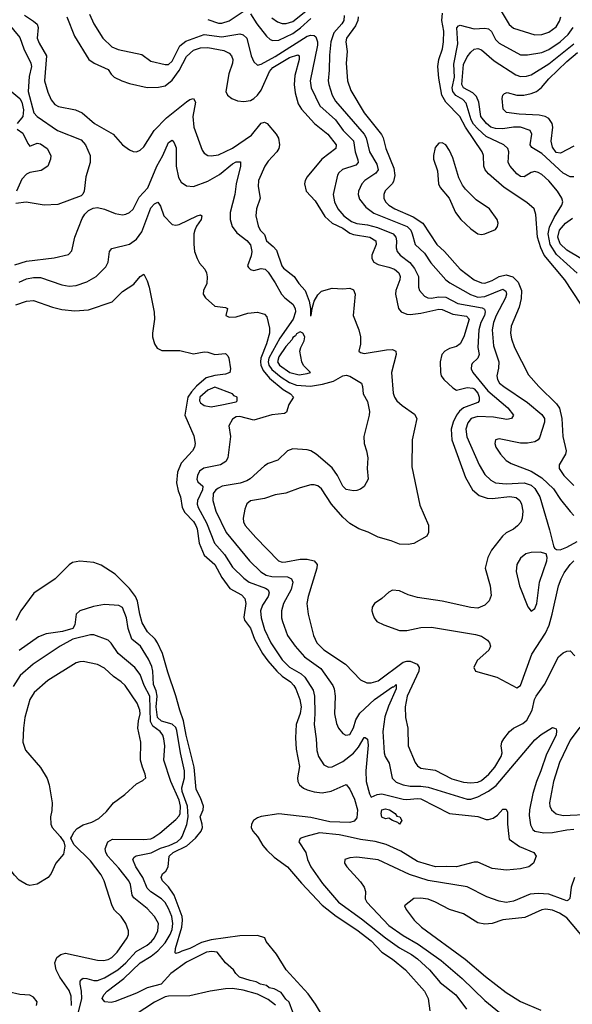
# Model space of a CAD drawing. Header units: inches. Extents: x 990535 to 1117859, y 769386 to 892122.
# Tile 399 of 656: x 1093292 to 1096402, y 789056 to 794594. Entities that reach past the tile are written whole.
import ezdxf

# ---------------------------------------------------------------- set-up
doc = ezdxf.new("R2010")
doc.units = ezdxf.units.IN
doc.header["$MEASUREMENT"] = 0
doc.layers.add('B0798', color=7, linetype='Continuous')
doc.layers.add('B0799', color=7, linetype='Continuous')

msp = doc.modelspace()

# ---------------------------------------------------------------- linework, layer by layer
at = {"layer": 'B0798', "color": 5}
for points, elevation in [([(1093520.5, 790000), (1093540.5, 789970), (1093546, 789946), (1093538.3, 789901.7), (1093495.6, 789850), (1093468.7, 789791.3), (1093451.6, 789770), (1093390, 789731.8), (1093350, 789725), (1093329.7, 789730), (1093290, 789754), (1093262.2, 789782.2), (1093226.5, 789830), (1093184.6, 789864.6), (1093143.2, 789910), (1093056.5, 789976.5), (1093033.1, 790000)], 2680), ([(1093584.5, 789050), (1093582, 789102), (1093570, 789133.9), (1093518.9, 789210), (1093497.6, 789250), (1093489.9, 789290), (1093500.8, 789319.2), (1093522.9, 789337.1), (1093550, 789343.3), (1093730, 789305.1), (1093763.5, 789303.5), (1093790, 789308.8), (1093810, 789319.8), (1093840.2, 789350), (1093896.5, 789430), (1093905.3, 789450), (1093905.1, 789470), (1093889.7, 789510), (1093863.1, 789550), (1093826.1, 789586.1), (1093811.6, 789610), (1093766.9, 789750), (1093750, 789783.9), (1093690, 789863.5), (1093596, 789956), (1093580.5, 789990), (1093585.2, 790000)], 2680), ([(1093603.7, 788936.3), (1093641.3, 789090), (1093640.8, 789130), (1093632.8, 789170), (1093633, 789187), (1093641.5, 789198.5), (1093650, 789202.9), (1093670, 789201.7), (1093710, 789190.6), (1093730, 789190.1), (1093770, 789206.1), (1093843.6, 789250), (1093890, 789289), (1093946.6, 789353.4), (1094009.2, 789390), (1094034.1, 789410), (1094050.8, 789430), (1094069.9, 789470), (1094072.3, 789510), (1094051.2, 789550), (1094010, 789596), (1093935.1, 789655.1), (1093925.6, 789670), (1093916.1, 789730), (1093907, 789750), (1093850, 789822.6), (1093788.2, 789890), (1093777.5, 789910), (1093773.9, 789930), (1093787.4, 789970), (1093815.2, 789984.8), (1093990, 789982.7), (1094030, 789988), (1094045.4, 789994.6), (1094053.3, 790000)], 2660), ([(1094830, 789013.2), (1094808.5, 789068.5), (1094790, 789084.5), (1094763.3, 789123.3), (1094723.3, 789143.3), (1094695.3, 789150), (1094681.7, 789161.7), (1094647, 789170), (1094623.6, 789183.6), (1094589.2, 789190), (1094529, 789210), (1094508, 789230), (1094495.3, 789250), (1094450, 789289), (1094404, 789350), (1094373.2, 789353.2), (1094342.4, 789350), (1094230, 789292.9), (1094143.3, 789230), (1094088.2, 789170), (1094010, 789149.9), (1093950, 789119.1), (1093830, 789071.4), (1093807.5, 789067.5), (1093771, 789071), (1093756.9, 789090), (1093766.2, 789110), (1093785, 789130), (1093877.8, 789202.2), (1093969.4, 789290), (1094032.3, 789327.7), (1094070, 789357.5), (1094110, 789401.5), (1094139.6, 789450), (1094150, 789477.3), (1094154.7, 789510), (1094148.2, 789550), (1094130, 789594.5), (1094110, 789628.4), (1094090.4, 789650), (1094029.7, 789689.7), (1094009.7, 789709.7), (1093985.1, 789770), (1093945, 789830), (1093929.1, 789870), (1093936.8, 789883.2), (1093948.3, 789891.7), (1094032.1, 789907.9), (1094084.5, 789935.5), (1094133, 789950), (1094177.7, 789970), (1094200.7, 789990), (1094205.8, 790000)], 2640), ([(1095031.7, 788931.7), (1094957, 789057), (1094915.8, 789115.8), (1094791.1, 789250), (1094737.7, 789337.7), (1094679.8, 789410), (1094670.9, 789430.9), (1094630, 789442.6), (1094530, 789441.3), (1094370, 789419), (1094315.6, 789404.4), (1094250, 789370.6), (1094203.9, 789356.1), (1094190, 789347.1), (1094170, 789342.4), (1094166.8, 789346.8), (1094168.9, 789370), (1094205.4, 789490), (1094208.8, 789528.8), (1094205.9, 789550), (1094162.2, 789670), (1094130, 789716.7), (1094096.2, 789750), (1094087.9, 789770), (1094096.1, 789790), (1094114.2, 789805.8), (1094128.4, 789830), (1094132.4, 789890), (1094155.4, 789910), (1094232.8, 789947.2), (1094281.9, 789990), (1094289.8, 790000)], 2620), ([(1094629.8, 790000), (1094634.6, 789994.6), (1094660.9, 789950), (1094683.4, 789923.4), (1094723.9, 789883.9), (1094798.9, 789830), (1094877.6, 789737.6), (1094993.6, 789613.6), (1095072.3, 789552.3), (1095190, 789474.6), (1095270, 789413.4), (1095330, 789350.1), (1095390.2, 789310), (1095463.6, 789250), (1095570, 789130.2), (1095590.2, 789090), (1095599.5, 789019.5)], 2620), ([(1094901.8, 790000), (1094884.5, 789995.5), (1094871.2, 789988.8), (1094862.8, 789970), (1094902.8, 789910), (1094911.3, 789870), (1094931, 789830), (1094995.5, 789735.5), (1095086.7, 789630), (1095216.3, 789536.3), (1095350, 789429.7), (1095430, 789374.2), (1095497.1, 789337.1), (1095530, 789313.1), (1095597.3, 789250), (1095658.9, 789178.9), (1095745.7, 789110), (1095806.2, 789030)], 2640), ([(1096044.2, 790000), (1096045.8, 789985.8), (1096104.4, 789944.4), (1096184.9, 789910), (1096198.8, 789890), (1096183.8, 789850), (1096156.3, 789830), (1096110, 789818.7), (1096032, 789810), (1095950, 789820.7), (1095870, 789855.6), (1095850, 789855.7), (1095750, 789829.2), (1095692.1, 789832.1), (1095631.1, 789828.9), (1095530, 789859), (1095436.8, 789916.8), (1095354.5, 789954.5), (1095291.8, 789971.8), (1095210, 789982.9), (1095134, 790000)], 2640), ([(1096413.4, 789770), (1096395.9, 789715.9), (1096388, 789652), (1096378, 789642), (1096370, 789639.2), (1096350, 789645.2), (1096270, 789676.6), (1096210, 789680.3), (1096164.6, 789675.4), (1096070, 789637.3), (1096030, 789629.4), (1095990, 789635.6), (1095920.5, 789660.5), (1095810, 789717.9), (1095590, 789753.3), (1095486.2, 789786.2), (1095310, 789868.6), (1095190, 789884.9), (1095150, 789880.7), (1095122.4, 789870), (1095120.3, 789850), (1095132.3, 789830), (1095210, 789744.7), (1095230, 789716), (1095237.5, 789690), (1095236.3, 789650), (1095245, 789630), (1095370, 789500.1), (1095450, 789443.7), (1095535.1, 789395.1), (1095663.3, 789303.3), (1095781.6, 789201.6), (1095910, 789077.5), (1095992.8, 789010)], 2660), ([(1096470, 789424.5), (1096370, 789543.4), (1096330, 789569.1), (1096290, 789585.5), (1096250, 789590.9), (1096230, 789588.7), (1096134.5, 789545.5), (1096010, 789531), (1095950, 789511.2), (1095910, 789506.4), (1095870, 789515.2), (1095790, 789565), (1095710, 789589.1), (1095631.7, 789631.7), (1095590, 789647), (1095547.5, 789652.5), (1095510, 789651.1), (1095458, 789610), (1095467.3, 789590), (1095511.3, 789530), (1095552.9, 789490), (1095799.4, 789310), (1095912.7, 789212.7), (1096030, 789122.3), (1096110, 789072.6), (1096224.2, 789024.2)], 2680), ([(1093387, 789050), (1093389.6, 789070), (1093370, 789096.4), (1093350, 789108), (1093292.2, 789112.2), (1093226.5, 789126.5), (1093199.1, 789139.1), (1093156, 789170), (1093110, 789189.6), (1093070, 789186.6), (1092990, 789202.2), (1092970, 789197.7), (1092950, 789185.1), (1092908.5, 789150), (1092893.7, 789126.3), (1092890.3, 789110), (1092904.5, 789044.5)], 2720), ([(1094730.9, 789050.9), (1094690, 789082.8), (1094630, 789112.8), (1094550, 789136), (1094490, 789145.2), (1094450, 789143.8), (1094363.7, 789130), (1094250, 789103.3), (1094130, 789102.4), (1094110, 789098.3), (1094050, 789068.7), (1093941.8, 788998.2)], 2660)]:
    msp.add_lwpolyline(points, dxfattribs=dict(at, elevation=elevation))
at = {"layer": 'B0799', "color": 5}
for points, elevation in [([(1094710, 794604.6), (1094741.9, 794581.9), (1094770, 794571.9), (1094791.4, 794571.4), (1094830, 794584), (1094930, 794663.6)], 2780), ([(1096001.4, 794641.4), (1096046.8, 794566.8), (1096070, 794545.9), (1096190, 794508.9), (1096230, 794510.1), (1096270, 794524), (1096310, 794553.5), (1096330, 794585.5), (1096337.2, 794610)], 2780), ([(1093174.5, 794634.5), (1093293.7, 794493.7), (1093315.8, 794430), (1093355.7, 794350), (1093359.2, 794330), (1093345.4, 794274.6), (1093338.9, 794190), (1093372.4, 794070), (1093390, 794049.4), (1093504, 793970), (1093637.2, 793917.2), (1093661.8, 793890), (1093689.1, 793830), (1093688.2, 793790), (1093664.2, 793710), (1093654.6, 793630), (1093647.5, 793612.5), (1093637.5, 793602.5), (1093506.5, 793553.5), (1093430, 793551.4), (1093328.2, 793568.2), (1093270, 793560.7)], 2660), ([(1093318.5, 794618.5), (1093370, 794586), (1093390, 794568), (1093396.5, 794550), (1093390.6, 794490), (1093401.8, 794461.8), (1093442.6, 794390), (1093432.1, 794250), (1093450, 794187), (1093470, 794142.8), (1093490, 794117.6), (1093510, 794105.2), (1093605.9, 794085.9), (1093643.6, 794070), (1093712.2, 794010), (1093818.9, 793950), (1093870, 793890.4), (1093910, 793861.3), (1093930, 793852.4), (1093950, 793850.4), (1093970, 793860.3), (1093990, 793879.6), (1094049.2, 793970), (1094119, 794041), (1094230, 794131.4), (1094250, 794145), (1094270, 794150.2), (1094280.6, 794130), (1094266.9, 794050), (1094272.5, 793990), (1094319.1, 793859.1), (1094330, 793842.6), (1094350, 793830.2), (1094370, 793827.7), (1094410, 793834.4), (1094490, 793871.7), (1094595.9, 793944.1), (1094650, 794011.9), (1094670, 794018), (1094685.3, 794010), (1094735.8, 793950), (1094747.7, 793927.7), (1094753.5, 793890), (1094749.4, 793870), (1094738.6, 793850), (1094690, 793797.5), (1094670.6, 793770), (1094636.1, 793690), (1094634.8, 793654.8), (1094645.3, 793590), (1094625.5, 793530), (1094620.2, 793490), (1094634.1, 793434.1), (1094645.5, 793410), (1094670, 793384.9), (1094681.7, 793350), (1094719, 793319), (1094736.7, 793296.7), (1094767.7, 793210), (1094776.6, 793196.6), (1094836.6, 793150), (1094863.7, 793110), (1094899.1, 793070), (1094920.9, 793010), (1094927.6, 792970), (1094928.3, 792928.3), (1094932.7, 792930), (1094937.2, 792970), (1094950, 793011.3), (1094970, 793046), (1094990, 793066.8), (1095050, 793084), (1095110, 793079.5), (1095150, 793083.1), (1095170, 793074), (1095179.7, 793050), (1095168.9, 792930), (1095201, 792850), (1095210, 792810.6), (1095210.8, 792769.2), (1095201.3, 792730), (1095210, 792722), (1095230, 792716.3), (1095356.8, 792736.8), (1095390, 792738.2), (1095409, 792729), (1095410.2, 792710), (1095384.7, 792610), (1095393.6, 792493.6), (1095401.6, 792470), (1095415.1, 792450), (1095443.5, 792423.5), (1095514.5, 792374.5), (1095526.2, 792350), (1095501.4, 792230), (1095499.3, 792079.3), (1095543.1, 791863.1), (1095591.7, 791751.7), (1095592, 791710), (1095582.4, 791690), (1095510, 791647.1), (1095477.5, 791642.5), (1095430, 791643.7), (1095382.7, 791662.7), (1095310, 791683.4), (1095252.5, 791712.5), (1095201.1, 791730), (1095150, 791760.8), (1095110, 791795.4), (1095045.8, 791870), (1094990, 791955), (1094970, 791971.8), (1094950, 791978), (1094930, 791977.1), (1094870, 791960.2), (1094790, 791930.6), (1094730, 791921), (1094670, 791901.6), (1094591.3, 791888.7), (1094569.6, 791870.4), (1094558.3, 791841.7), (1094549.6, 791790), (1094552.2, 791770), (1094561.4, 791750), (1094620.9, 791680.9), (1094747.8, 791550), (1094770, 791543.9), (1094790, 791544.3), (1094870, 791559.7), (1094910, 791560.1), (1094948.9, 791550), (1094965.2, 791530), (1094963.7, 791510), (1094914.6, 791350), (1094908.1, 791310), (1094914.8, 791250), (1094945.6, 791130), (1094964.4, 791090), (1095003.2, 791050), (1095125.2, 790970), (1095210, 790881.3), (1095244.9, 790864.9), (1095270, 790863.5), (1095310, 790875.3), (1095450, 790980.9), (1095470, 790987.1), (1095490, 790986.6), (1095528.6, 790970), (1095540.5, 790950), (1095537.2, 790930), (1095472.4, 790790), (1095460.3, 790730), (1095462.6, 790670), (1095476.4, 790610), (1095478.3, 790510), (1095516.6, 790416.6), (1095530, 790396.9), (1095550, 790385.4), (1095630, 790372.6), (1095724.3, 790324.3), (1095790, 790306.5), (1095830, 790302.6), (1095870, 790306), (1095890, 790315.1), (1095931.7, 790350), (1095965.5, 790390), (1096001.1, 790450), (1096007.3, 790470), (1096001.3, 790510), (1096004.8, 790530), (1096016.3, 790550), (1096048, 790590), (1096071.1, 790610), (1096123.5, 790636.5), (1096145.7, 790654.3), (1096175.4, 790710), (1096189.2, 790770), (1096198.6, 790790), (1096244.9, 790855.1), (1096324.1, 791010), (1096350, 791034), (1096370, 791043.2), (1096390, 791044.2), (1096416.4, 791016.4)], 2680), ([(1093557.2, 794610), (1093601.1, 794501.1), (1093681.3, 794370), (1093711, 794350), (1093790, 794313.5), (1093807, 794287), (1093824.4, 794270), (1093866.4, 794250), (1093910, 794234.4), (1094010, 794212.2), (1094073.5, 794213.5), (1094110, 794221.2), (1094150, 794253.7), (1094190, 794307.3), (1094230, 794386.7), (1094270, 794422.3), (1094310, 794434.7), (1094350, 794436.5), (1094440.1, 794420.1), (1094470, 794406.2), (1094484.1, 794390), (1094491.4, 794370), (1094490.1, 794350), (1094469.2, 794290), (1094452.6, 794190), (1094462.3, 794170), (1094486.4, 794150), (1094517.9, 794137.9), (1094552.8, 794132.8), (1094590, 794139.3), (1094610, 794150.1), (1094630, 794169.1), (1094650, 794198.2), (1094696.9, 794303.1), (1094715.9, 794324.1), (1094810, 794381.7), (1094856.4, 794396.4), (1094864.7, 794390), (1094863.9, 794370), (1094840.8, 794279.2), (1094836.5, 794230), (1094841.8, 794181.8), (1094859.6, 794119.6), (1094877.3, 794090), (1094950.1, 794010), (1095025.8, 793950), (1095073.7, 793890), (1095070.6, 793869.4), (1094992.1, 793810), (1094909.2, 793710), (1094898.4, 793690), (1094894.3, 793670), (1094904.4, 793630), (1094955.5, 793575.5), (1095010, 793486.8), (1095050, 793450.1), (1095110, 793422.1), (1095150, 793393.2), (1095170, 793385.9), (1095261.5, 793370), (1095295.5, 793350), (1095297.9, 793330), (1095273.8, 793270), (1095273.7, 793250), (1095284.1, 793230), (1095310, 793216.1), (1095370, 793202.3), (1095401.1, 793190), (1095424.8, 793170), (1095433.9, 793150), (1095431.7, 793130), (1095408.4, 793070), (1095406.6, 793050), (1095423.5, 792970), (1095439, 792950), (1095470, 792937), (1095490, 792935.5), (1095550, 792943.5), (1095650, 792965.2), (1095670, 792964), (1095730, 792938.2), (1095806.6, 792926.6), (1095822.1, 792910), (1095790.5, 792810), (1095770, 792771.4), (1095750, 792756.6), (1095710, 792743.8), (1095685, 792730), (1095667.9, 792710), (1095657.9, 792670), (1095659.4, 792610), (1095664.3, 792590), (1095679.3, 792570), (1095730, 792523.9), (1095750, 792511), (1095810, 792524.8), (1095841.6, 792521.6), (1095850, 792518.3), (1095870, 792493.4), (1095877.9, 792470), (1095878, 792450), (1095870, 792440.5), (1095790, 792410.3), (1095767.6, 792392.4), (1095749.6, 792370), (1095730.9, 792330), (1095720.5, 792290), (1095724.7, 792230), (1095800, 792020), (1095840.6, 791950), (1095878.4, 791918.4), (1095922.4, 791902.4), (1095950, 791901), (1096050, 791913), (1096086.6, 791906.6), (1096107.3, 791890), (1096116.6, 791870), (1096123.1, 791830), (1096120.1, 791790), (1096111.3, 791768.7), (1096093.1, 791746.9), (1096070, 791729.1), (1096030, 791708.2), (1096009.4, 791690), (1095947.3, 791610), (1095925.8, 791570), (1095911.9, 791510), (1095939.7, 791410), (1095944.7, 791355.3), (1095933.8, 791326.2), (1095910, 791300.5), (1095870, 791284.4), (1095830, 791287.4), (1095670, 791323.5), (1095530, 791343.8), (1095478.8, 791358.8), (1095430, 791381.3), (1095390, 791385.1), (1095370, 791374.5), (1095330, 791338.4), (1095288, 791310), (1095274.9, 791290), (1095274, 791270), (1095279.5, 791250), (1095286.3, 791230), (1095301.3, 791210), (1095340.7, 791190), (1095430, 791159.1), (1095470, 791157.8), (1095550, 791175.5), (1095610, 791177), (1095856.6, 791136.6), (1095890, 791126.5), (1095924, 791104), (1095935.6, 791090), (1095941.5, 791070), (1095931.6, 791048.4), (1095866, 790990), (1095847.8, 790950), (1095856.5, 790930), (1095976.5, 790896.5), (1096090, 790835.4), (1096110, 790848.5), (1096174.8, 791025.2), (1096250, 791143.9), (1096270.8, 791189.2), (1096289.3, 791250), (1096324, 791410), (1096338.4, 791450), (1096356.7, 791483.3), (1096389.5, 791530), (1096409.7, 791550.3)], 2720), ([(1093684.5, 794624.5), (1093710.2, 794570), (1093759.7, 794490), (1093810, 794441.1), (1093845.5, 794425.5), (1093978.8, 794398.8), (1094030, 794359.7), (1094110, 794340.9), (1094130, 794342.5), (1094150, 794359.7), (1094193.6, 794446.4), (1094226.9, 794473.1), (1094330, 794510.1), (1094430, 794497.5), (1094530, 794514.4), (1094550, 794508.6), (1094569.6, 794489.6), (1094594.8, 794390), (1094610, 794356.9), (1094630, 794337.6), (1094650, 794342.8), (1094730, 794387.3), (1094910, 794500.1), (1094930, 794507.3), (1094950, 794503.9), (1094957.6, 794497.6), (1094968.8, 794470), (1094968.8, 794450), (1094927.5, 794250), (1094931.7, 794210), (1094981.3, 794110), (1095069.1, 794030), (1095111.8, 793970), (1095170, 793912.6), (1095179.1, 793850), (1095195.3, 793804.7), (1095196.6, 793790), (1095184.5, 793775.5), (1095108.1, 793751.9), (1095087.5, 793732.5), (1095080.9, 793719.1), (1095056.8, 793610), (1095064.2, 793570), (1095082.7, 793530), (1095115.8, 793490), (1095158.6, 793458.6), (1095188.4, 793448.4), (1095250, 793439.4), (1095305.1, 793425.1), (1095393.3, 793390), (1095409.6, 793370), (1095413.3, 793350), (1095410.1, 793310), (1095416.1, 793290), (1095433.7, 793270), (1095487.4, 793227.4), (1095513.8, 793193.8), (1095535.6, 793150), (1095536.8, 793090), (1095541.5, 793070), (1095570, 793038.4), (1095589.2, 793029.2), (1095607.8, 793027.8), (1095650, 793035.1), (1095690, 793033.3), (1095758.5, 792998.5), (1095893.9, 792973.9), (1095906.7, 792966.7), (1095910, 792958.9), (1095912.3, 792950), (1095907.3, 792930), (1095886.3, 792890), (1095876.6, 792850), (1095870.1, 792750.1), (1095876.9, 792710), (1095870, 792689.8), (1095839.1, 792660.9), (1095833.6, 792650), (1095833.1, 792630), (1095841.2, 792610), (1095925.9, 792505.9), (1096039.7, 792410), (1096070.2, 792370), (1096059.1, 792350), (1096034.2, 792345.8), (1095957.9, 792357.9), (1095870, 792362.6), (1095832.9, 792350), (1095813.1, 792326.9), (1095802.2, 792290), (1095807.4, 792247.4), (1095877.5, 792090), (1095910, 792036.8), (1095943.5, 792003.5), (1095970, 791989.1), (1096030, 791983.4), (1096130, 791989.7), (1096170, 791975.5), (1096190, 791958), (1096219.1, 791910), (1096274.3, 791725.7), (1096295.5, 791635.5), (1096301.6, 791621.6), (1096313.4, 791613.4), (1096333.2, 791613.2), (1096370, 791627.3), (1096430, 791660.1)], 2740), ([(1094350, 794593.9), (1094410, 794574.3), (1094430, 794574.3), (1094470, 794587.8), (1094550, 794639.5)], 2760), ([(1094590, 794626.8), (1094625.8, 794570), (1094681, 794501), (1094701.9, 794481.9), (1094716.1, 794476.1), (1094750, 794478.7), (1094830, 794516.9), (1094872.8, 794547.2), (1094930, 794599.7)], 2760), ([(1095117.5, 794617.5), (1095115.6, 794590), (1095104.9, 794570), (1095060.7, 794519.3), (1095043.4, 794470), (1095034.7, 794394.7), (1095034.1, 794310), (1095028.2, 794250), (1095031.5, 794230), (1095050.1, 794170.1), (1095070, 794135.3), (1095231, 793950), (1095241.8, 793930), (1095261.3, 793850), (1095301.5, 793781.5), (1095309.6, 793750), (1095297, 793730), (1095234.1, 793690), (1095217, 793670), (1095199.4, 793630), (1095197.6, 793610), (1095204.6, 793584.6), (1095239.4, 793539.4), (1095285.2, 793505.2), (1095472.8, 793430), (1095492.2, 793410), (1095501.3, 793390), (1095516.6, 793330), (1095570, 793281.1), (1095605.6, 793225.6), (1095690.1, 793130.1), (1095713, 793113), (1095828.3, 793048.3), (1095870, 793033.4), (1095910, 793037.8), (1096010, 793078.9), (1096027.4, 793067.4), (1096031, 793050), (1096026.2, 793030), (1095973.5, 792930), (1095958.9, 792890), (1095951.3, 792850), (1095959.2, 792759.2), (1095987.5, 792670), (1095986, 792634), (1095977.4, 792590), (1095980.6, 792570), (1095992.8, 792550), (1096015.6, 792530), (1096150, 792441.2), (1096230, 792374.1), (1096244.8, 792350), (1096245.4, 792330), (1096217.4, 792242.6), (1096209.5, 792230.5), (1096190, 792219), (1096150, 792212.5), (1096110, 792212.5), (1095990, 792236), (1095970, 792231.3), (1095966.5, 792210), (1095971.8, 792190), (1095998.3, 792150), (1096030, 792115.6), (1096057, 792097), (1096170, 792054.3), (1096230, 792017.6), (1096295.6, 791955.6), (1096335, 791895), (1096390, 791828), (1096410, 791804.7)], 2760), ([(1095196.1, 794610), (1095194.6, 794590), (1095180.9, 794559.1), (1095131.1, 794490), (1095126.5, 794470), (1095134.1, 794414.1), (1095129.1, 794350), (1095136.9, 794250), (1095155.5, 794195.5), (1095229.6, 794070), (1095328.4, 793948.4), (1095337.6, 793930), (1095352, 793870), (1095398.2, 793758.2), (1095403.4, 793716.6), (1095396, 793684), (1095388.8, 793671.2), (1095349, 793631), (1095340.6, 793610), (1095341.7, 793590), (1095350.2, 793570), (1095368.5, 793550), (1095402.6, 793530), (1095505.9, 793485.9), (1095560.1, 793450), (1095640.1, 793330), (1095682.4, 793290), (1095770, 793191.4), (1095850, 793130.7), (1095890, 793114.5), (1095910, 793112.4), (1095950, 793126.6), (1095990, 793150.4), (1096030, 793158.4), (1096067.5, 793147.5), (1096097.3, 793117.3), (1096115.5, 793070), (1096113.8, 793026.2), (1096102.5, 792977.5), (1096058.4, 792870), (1096053.4, 792830), (1096058.7, 792798.7), (1096076.3, 792750), (1096155.6, 792595.6), (1096213, 792530), (1096312.9, 792432.9), (1096329.3, 792409.3), (1096342.9, 792350), (1096347.5, 792250), (1096367.2, 792170), (1096363, 792150), (1096327.1, 792090), (1096328.3, 792070), (1096353.2, 792030), (1096410, 791973.4)], 2780), ([(1096450, 792994.1), (1096359.9, 793130), (1096243.1, 793270), (1096224, 793310), (1096206.7, 793370), (1096197.4, 793497.4), (1096186.3, 793530), (1096146.3, 793566.3), (1096019.2, 793650), (1095930, 793727), (1095911.5, 793750), (1095904, 793770), (1095901.2, 793830), (1095894.6, 793850), (1095800.4, 793990), (1095768.8, 794048.8), (1095690, 794129.9), (1095668.2, 794170), (1095650, 794264.5), (1095645.1, 794330), (1095650.7, 794370), (1095671.7, 794430), (1095677.1, 794470), (1095678.1, 794530), (1095667.8, 794590), (1095671.9, 794630)], 2780), ([(1096428.3, 793168.3), (1096313.1, 793273.1), (1096276.7, 793330), (1096266.2, 793390), (1096273.3, 793426.7), (1096299.1, 793480.9), (1096343, 793550), (1096347.6, 793570), (1096342.9, 793590), (1096318.4, 793630), (1096270, 793686.6), (1096230, 793722.9), (1096210, 793735), (1096190, 793739.8), (1096170, 793734.5), (1096130, 793710.9), (1096110, 793712), (1096090, 793726.6), (1096051.6, 793770), (1096040.3, 793790), (1096044.7, 793850), (1096038.5, 793870), (1096016.8, 793890), (1095917.1, 793937.1), (1095870, 793979.2), (1095846.4, 794006.4), (1095833, 794030), (1095805, 794125), (1095785.3, 794145.3), (1095747.1, 794167.1), (1095730, 794190), (1095726.5, 794210), (1095738.6, 794270), (1095735.6, 794344.4), (1095757.3, 794457.3), (1095751.4, 794548.6), (1095760.6, 794559.4), (1095770, 794562.9), (1095850, 794542.4), (1095910, 794545.8), (1095930, 794542.5), (1095946.9, 794526.9), (1095970, 794482.3), (1095990, 794461.4), (1096110, 794396.8), (1096150, 794395.6), (1096230, 794408.7), (1096270, 794425.7), (1096332.9, 794470), (1096377.9, 794510), (1096407.5, 794550)], 2760), ([(1096410.7, 793709.3), (1096390, 793710.5), (1096350, 793730.4), (1096230, 793841.7), (1096174.9, 793874.9), (1096165.2, 793890), (1096173.8, 793950), (1096165.4, 793970), (1096109.4, 793989.4), (1096070, 793988.9), (1096010, 793980.5), (1095970, 793981.2), (1095944.1, 793990), (1095918.7, 794010), (1095886.5, 794050), (1095875.9, 794130), (1095861.9, 794161.9), (1095842.3, 794182.3), (1095788.6, 794210), (1095780.9, 794230), (1095790, 794342), (1095810, 794384.5), (1095830, 794411), (1095850, 794428.4), (1095870, 794431.5), (1095890, 794423.5), (1095961.7, 794361.7), (1096083.3, 794283.3), (1096110, 794274), (1096143.8, 794276.2), (1096170, 794283.5), (1096270, 794344.6), (1096410, 794458)], 2740), ([(1096410, 793881.5), (1096336.2, 793843.8), (1096310, 793846.7), (1096290, 793876.9), (1096283.6, 793910), (1096291.8, 793990), (1096288.5, 794010), (1096270, 794038.2), (1096249.3, 794049.3), (1096216.1, 794056.1), (1096102.3, 794062.3), (1096031.4, 794071.4), (1096012, 794090), (1096007.7, 794150), (1096011.3, 794168.7), (1096020.9, 794179.1), (1096035, 794185), (1096090, 794170.1), (1096129.1, 794169.1), (1096170, 794177.8), (1096199.4, 794190), (1096228, 794212), (1096270, 794260.4), (1096370, 794358.1), (1096431.2, 794408.8)], 2720), ([(1093248.7, 794188.7), (1093292.9, 794150), (1093303.6, 794130), (1093313.2, 794086.8), (1093309.6, 794050), (1093278.4, 794010)], 2640), ([(1093277.1, 793977.1), (1093310, 793954.7), (1093337.7, 793897.7), (1093350, 793882.8), (1093390, 793898.6), (1093410, 793896.2), (1093446, 793870), (1093466.5, 793830), (1093465.5, 793810), (1093450, 793769.6), (1093413.8, 793746.2), (1093350, 793734.2), (1093330, 793725.3), (1093304, 793696), (1093273.8, 793630)], 2640), ([(1093264.7, 793215.3), (1093330, 793236.6), (1093485.3, 793254.7), (1093566.2, 793273.8), (1093585.7, 793294.3), (1093602.4, 793370), (1093644.4, 793475.6), (1093659.3, 793500.7), (1093679.6, 793520.4), (1093705.6, 793534.4), (1093730, 793536.9), (1093770, 793527.2), (1093830, 793504.1), (1093870, 793497.1), (1093890, 793499.7), (1093910, 793509.2), (1093930, 793528.2), (1093965, 793595), (1094012.6, 793647.4), (1094063.6, 793770), (1094098.5, 793830), (1094130, 793903.7), (1094150, 793915.6), (1094161.6, 793901.6), (1094172.5, 793872.5), (1094173.5, 793770), (1094186.3, 793706.3), (1094200.4, 793680.4), (1094230, 793659.1), (1094270, 793655), (1094350, 793685.4), (1094416.2, 793723.8), (1094490, 793783.3), (1094510, 793793.4), (1094533.8, 793793.8), (1094534.3, 793770), (1094510.1, 793670), (1094502.5, 793610), (1094477, 793510), (1094477, 793470), (1094487.5, 793430), (1094514.6, 793394.6), (1094570, 793352), (1094590, 793327.7), (1094598.3, 793290), (1094594.8, 793265.2), (1094573.1, 793210), (1094580, 793200), (1094590, 793188.8), (1094610, 793183.1), (1094650, 793194.3), (1094674, 793190), (1094690, 793174), (1094730, 793114), (1094765, 793050), (1094783.2, 793030), (1094830, 792994.4), (1094842, 792970), (1094843.3, 792950), (1094830.9, 792910), (1094756.8, 792803.2), (1094693.7, 792690), (1094690.2, 792670), (1094694.5, 792650), (1094710, 792626.3), (1094762.8, 792582.8), (1094810, 792552.5), (1094850, 792537.8), (1094927.6, 792532.4), (1094996.9, 792543.1), (1095058.4, 792561.6), (1095110, 792590.1), (1095130, 792595.2), (1095150, 792588.8), (1095214.9, 792550), (1095222, 792530), (1095224.2, 792490), (1095250, 792446.8), (1095260.3, 792390), (1095259.5, 792370), (1095228.8, 792250), (1095230.4, 792210), (1095243.8, 792170), (1095250.4, 792130.4), (1095246.7, 792070), (1095252.2, 792010), (1095231.4, 791968.6), (1095210, 791953.6), (1095190, 791945.6), (1095170, 791944.2), (1095130, 791951.8), (1095110, 791969.6), (1095081, 792030), (1095050, 792074.4), (1094961, 792150), (1094930, 792169.8), (1094910, 792174.9), (1094830, 792180.3), (1094798.4, 792170), (1094744.1, 792115.9), (1094690, 792098.3), (1094670, 792085.4), (1094588.6, 792011.4), (1094570, 791999.9), (1094533.1, 791986.9), (1094431.8, 791970), (1094410, 791959), (1094396.1, 791950), (1094380.3, 791930), (1094378.2, 791890), (1094395.9, 791830), (1094454.3, 791710), (1094585, 791550), (1094649.4, 791489.4), (1094678.8, 791470), (1094710, 791462), (1094799.7, 791459.7), (1094821.6, 791450), (1094828.3, 791430), (1094819.9, 791390), (1094777.2, 791310), (1094765.1, 791270), (1094765.7, 791230), (1094770.9, 791210), (1094799.4, 791130), (1094841.3, 791070), (1094895.5, 791010), (1094985.8, 790945.8), (1095053.7, 790850), (1095061.6, 790830), (1095067.5, 790790), (1095062.7, 790690), (1095075.2, 790635.2), (1095086.2, 790610), (1095110, 790580.3), (1095126.4, 790570), (1095150, 790573.8), (1095170, 790611.8), (1095183.6, 790656.4), (1095205.4, 790694.6), (1095288.8, 790771.2), (1095390, 790841.1), (1095398.2, 790841.8), (1095410, 790854.6), (1095411.5, 790830), (1095367.5, 790732.5), (1095346.7, 790673.3), (1095335.6, 790590), (1095343, 790470), (1095349.5, 790449.5), (1095371.8, 790411.8), (1095388.8, 790328.8), (1095410, 790305.3), (1095450.1, 790290.1), (1095490, 790282.4), (1095550, 790282.8), (1095590, 790277.4), (1095810, 790210.1), (1095830, 790210.1), (1095870, 790224.2), (1095930, 790255.8), (1095973.7, 790286.3), (1096190, 790543.2), (1096227.1, 790572.9), (1096290, 790613.1), (1096301, 790610), (1096310, 790604.9), (1096313.7, 790593.7), (1096311.6, 790570), (1096256.2, 790463.8), (1096225.1, 790370), (1096199.4, 790310), (1096178.9, 790241.1), (1096160.3, 790150), (1096158.6, 790118.6), (1096165.7, 790065.7), (1096179.8, 790039.8), (1096190.6, 790030), (1096241.1, 790021.1), (1096290, 790022.8), (1096370, 790038.6), (1096410, 790041.7)], 2660), ([(1093290, 793118.4), (1093330, 793137.1), (1093370, 793144.6), (1093410, 793144), (1093530, 793101.8), (1093570, 793094.2), (1093610, 793099.1), (1093670, 793119.2), (1093722.4, 793150), (1093776.3, 793203.7), (1093789.8, 793230), (1093798.3, 793290), (1093810, 793306.4), (1093910, 793331.9), (1093950, 793359.4), (1093979.1, 793400.9), (1094030, 793535.8), (1094050, 793557.2), (1094070, 793568.2), (1094084.5, 793544.5), (1094103.2, 793490), (1094150, 793441.1), (1094170, 793437.3), (1094190, 793442.2), (1094290, 793491.5), (1094310, 793497.1), (1094317.1, 793490), (1094312.8, 793470), (1094287, 793433), (1094276.9, 793410), (1094272.1, 793390), (1094271.4, 793331.4), (1094276.5, 793290), (1094290, 793250.8), (1094304.6, 793224.6), (1094334.8, 793190), (1094342.8, 793170), (1094347.1, 793147.1), (1094345.5, 793110), (1094327.3, 793070), (1094324.9, 793050), (1094337.3, 793030), (1094390, 792982), (1094450, 792976), (1094462, 792970), (1094452, 792930), (1094470, 792921), (1094510, 792922), (1094576.3, 792943.7), (1094630, 792949.2), (1094670, 792936.9), (1094683.2, 792923.2), (1094698.1, 792858.1), (1094697.7, 792830), (1094681.2, 792770), (1094649, 792690), (1094646.3, 792670), (1094649.7, 792650), (1094661.5, 792621.5), (1094697.5, 792577.5), (1094774.6, 792514.6), (1094816.9, 792490), (1094832, 792470), (1094805.8, 792430), (1094793.7, 792386.3), (1094781.8, 792378.2), (1094710, 792372.2), (1094610, 792340.7), (1094530, 792362), (1094510, 792359.5), (1094490, 792346.6), (1094468.9, 792310), (1094478.9, 792250), (1094462.8, 792130), (1094452.4, 792110), (1094422, 792090), (1094328.8, 792071.2), (1094304.7, 792055.3), (1094292, 792030), (1094289.2, 792010), (1094294.1, 791994.1), (1094322, 791970), (1094320.8, 791950), (1094292.1, 791890), (1094291, 791870), (1094296.8, 791850), (1094343.5, 791763.5), (1094389.1, 791650), (1094445.4, 791585.4), (1094490, 791514.6), (1094552.8, 791452.8), (1094582.7, 791430), (1094676.1, 791396.1), (1094690, 791387.2), (1094696.6, 791370), (1094691.1, 791350), (1094659.3, 791300.7), (1094647.8, 791270), (1094651.4, 791230), (1094670, 791163.6), (1094705.6, 791090), (1094770, 790994.6), (1094810, 790952.9), (1094875.2, 790915.2), (1094897.1, 790897.1), (1094943.6, 790823.6), (1094951.7, 790790), (1094953.3, 790690), (1094949.2, 790629.2), (1094960.4, 790550), (1094963.6, 790483.6), (1094974, 790450), (1095004.1, 790404.1), (1095030, 790390.2), (1095050, 790391.8), (1095110, 790421.5), (1095171.4, 790468.6), (1095198.2, 790501.8), (1095230, 790557), (1095236.2, 790556.2), (1095250, 790547.3), (1095253.5, 790513.5), (1095240.6, 790370), (1095242.2, 790310), (1095260.2, 790240.2), (1095270, 790222), (1095304.3, 790235.7), (1095330, 790240.1), (1095450, 790210.8), (1095471.2, 790208.8), (1095530, 790214.8), (1095550, 790212), (1095710, 790130.1), (1095870, 790112.4), (1095916.2, 790096.2), (1095930, 790095.2), (1095956.6, 790103.4), (1095980.7, 790119.3), (1096010, 790154), (1096030, 790154), (1096037.3, 790137.3), (1096036.2, 790070), (1096044.2, 790000)], 2640), ([(1096450.6, 793250), (1096370, 793296.7), (1096332.8, 793332.8), (1096320.5, 793370), (1096330.3, 793410), (1096363.5, 793450), (1096402.1, 793477.9)], 2740), ([(1093270.2, 792990.2), (1093330, 793010.9), (1093370, 793013.8), (1093477.6, 792977.6), (1093530, 792964.7), (1093603.3, 792956.7), (1093678.9, 792961.1), (1093813.1, 793006.9), (1093870, 793065.3), (1093933.6, 793106.4), (1093970, 793148.9), (1093990, 793163.1), (1094010, 793124.4), (1094020.9, 793090), (1094049.2, 792949.2), (1094050.1, 792909.9), (1094038.8, 792830), (1094039.7, 792810), (1094050.2, 792770.2), (1094066.4, 792746.4), (1094092.6, 792732.6), (1094193.9, 792733.9), (1094270, 792713.8), (1094330, 792725.5), (1094350, 792723.6), (1094390, 792710.3), (1094450, 792717), (1094462.5, 792702.5), (1094468.8, 792690), (1094478.4, 792630), (1094474, 792610), (1094450, 792600.2), (1094390, 792593.6), (1094341.2, 792578.8), (1094287, 792533), (1094258.3, 792501.7), (1094238, 792470), (1094221.8, 792370), (1094272.9, 792252.9), (1094279.8, 792210), (1094275.5, 792190), (1094264.4, 792170), (1094200.1, 792099.9), (1094179.6, 792050), (1094175.2, 791990), (1094184.3, 791944.3), (1094197.1, 791910), (1094206.6, 791850), (1094221.6, 791821.6), (1094270, 791772), (1094283, 791750), (1094290.9, 791730), (1094301.8, 791650), (1094330, 791582.4), (1094390.1, 791530), (1094430, 791456.8), (1094474.9, 791394.9), (1094539.7, 791359.7), (1094558.8, 791338.8), (1094564.4, 791310), (1094553.7, 791233.7), (1094557.3, 791217.3), (1094591.1, 791171.1), (1094612.5, 791110), (1094658.9, 791030), (1094688.3, 790988.3), (1094738.7, 790930), (1094770, 790901.2), (1094815.1, 790870), (1094834.7, 790850), (1094845.9, 790830), (1094869.1, 790770), (1094875.3, 790730), (1094870, 790691.8), (1094847.3, 790630), (1094844.8, 790555.2), (1094848.6, 790491.4), (1094866.9, 790393.1), (1094854.8, 790330), (1094857.6, 790310), (1094867.4, 790290), (1094890, 790271.5), (1094910, 790262.8), (1094950, 790251.4), (1094994.6, 790245.4), (1095045, 790255), (1095130, 790293.4), (1095150, 790267.2), (1095176.4, 790210), (1095193, 790150), (1095190, 790105.6), (1095174.3, 790085.7), (1095150, 790078.5), (1095036.6, 790083.4), (1094930, 790106.4), (1094750, 790127.2), (1094650, 790112.6), (1094630, 790106), (1094606.9, 790090), (1094595.6, 790070), (1094594, 790050), (1094603.6, 790030), (1094629.8, 790000)], 2620), ([(1094289.8, 790000), (1094313.8, 790030), (1094320.4, 790050), (1094319.8, 790070), (1094308.3, 790110), (1094324.5, 790150), (1094327.3, 790170), (1094310, 790218), (1094285.3, 790265.3), (1094273, 790390), (1094228.8, 790570), (1094214.3, 790650), (1094192.7, 790710), (1094171.6, 790791.6), (1094124.9, 790924.9), (1094095.1, 791030), (1094067.7, 791090), (1094053.6, 791110), (1094011.5, 791151.5), (1093981.9, 791201.9), (1093967.4, 791250), (1093955.8, 791324.2), (1093943.9, 791350), (1093910, 791394.9), (1093830, 791476), (1093750, 791526.1), (1093710, 791541.8), (1093630, 791549.3), (1093590, 791540.9), (1093570, 791528), (1093491.5, 791448.5), (1093371.9, 791368.1), (1093297.6, 791270), (1093270, 791215.1)], 2620), ([(1094205.8, 790000), (1094211, 790010), (1094232.6, 790067.4), (1094239.9, 790110), (1094235.7, 790170), (1094206.8, 790253.2), (1094205.3, 790274.7), (1094220.3, 790330), (1094219.4, 790370), (1094197.2, 790470), (1094176.4, 790596.4), (1094170, 790613.2), (1094151, 790631), (1094090, 790648), (1094067.6, 790670), (1094060.8, 790730), (1094065.5, 790790), (1094059.6, 790819.6), (1094045, 790855), (1094041, 790930), (1094035.5, 790955.5), (1094017.6, 790997.6), (1093971, 791071), (1093922.2, 791110), (1093902.5, 791170), (1093893.9, 791230), (1093870, 791287.4), (1093850, 791299.4), (1093770, 791304.4), (1093706.7, 791293.3), (1093630.8, 791269.2), (1093609.4, 791250), (1093602.8, 791190), (1093591, 791170), (1093532.9, 791152.9), (1093440.4, 791139.6), (1093397.6, 791122.4), (1093290, 791046.4)], 2640), ([(1094053.3, 790000), (1094081.1, 790018.9), (1094170, 790095.5), (1094190, 790116.6), (1094195.6, 790130), (1094197.4, 790170), (1094190, 790204.5), (1094143.5, 790310), (1094103.4, 790430), (1094109, 790510), (1094103.7, 790550), (1094097.3, 790570), (1094083.2, 790590), (1094041.6, 790621.6), (1094027.5, 790647.5), (1094024.7, 790790), (1093993.2, 790850), (1093970.5, 790910.5), (1093939.5, 790950), (1093846.4, 791030), (1093807.1, 791087.1), (1093790, 791104.5), (1093710, 791134.7), (1093690, 791134), (1093590.6, 791109.4), (1093520.2, 791070), (1093367.2, 790970), (1093294.5, 790905.5), (1093256.1, 790843.9)], 2660), ([(1093585.2, 790000), (1093596.3, 790023.7), (1093615.6, 790044.4), (1093650, 790065.5), (1093698.7, 790081.3), (1093738.1, 790101.9), (1093779.8, 790140.2), (1093820.2, 790190), (1093884.1, 790235.9), (1093950, 790295.8), (1093985.4, 790314.6), (1094001.1, 790330), (1093998.7, 790350), (1093982.4, 790390), (1093972.8, 790430), (1093973.9, 790530), (1093957.8, 790610), (1093959.9, 790650), (1093969.7, 790690), (1093968.5, 790710), (1093952.4, 790750), (1093884.8, 790850), (1093863.5, 790870), (1093819.5, 790899.5), (1093770, 790946.2), (1093730, 790967.8), (1093650, 790984), (1093630, 790983.4), (1093610, 790976.8), (1093450, 790878.1), (1093374.1, 790810), (1093349.1, 790770), (1093320.7, 790670), (1093312.7, 790610), (1093310.1, 790530), (1093325.1, 790485.1), (1093409, 790389), (1093446, 790326), (1093457.5, 790290), (1093474, 790190), (1093472.8, 790147.2), (1093464.9, 790110), (1093466.7, 790070), (1093474.9, 790050), (1093520.3, 790000.3), (1093520.5, 790000)], 2680), ([(1096444.3, 790615.7), (1096390, 790542), (1096330, 790415.6), (1096295.3, 790310), (1096273.2, 790190), (1096274.7, 790170), (1096284.4, 790150), (1096310, 790128.4), (1096350, 790118), (1096510, 790125.1)], 2680), ([(1095134, 790000), (1095089.6, 790010), (1094979.7, 790020.3), (1094901.8, 790000)], 2640)]:
    msp.add_lwpolyline(points, dxfattribs=dict(at, elevation=elevation))
for points, elevation in [([(1095670, 793902), (1095650, 793899), (1095630, 793875.3), (1095620.4, 793830), (1095621.3, 793810), (1095643.2, 793743.2), (1095648.8, 793670), (1095658.5, 793650), (1095709.6, 793589.6), (1095744.2, 793510), (1095774, 793470), (1095830, 793416.9), (1095869.5, 793389.5), (1095890, 793385.4), (1095910, 793389.2), (1095970, 793414.6), (1095980.3, 793430), (1095984.9, 793450), (1095979.6, 793470), (1095935, 793530), (1095860.1, 793580.1), (1095800.6, 793640.6), (1095783.5, 793663.5), (1095763.6, 793703.6), (1095730, 793816.2), (1095710, 793857.2), (1095690, 793889)], 2820), ([(1094870, 792838.4), (1094850, 792827), (1094844.5, 792815.5), (1094830, 792805.6), (1094825.2, 792794.8), (1094790, 792755.8), (1094750, 792697), (1094742.6, 792670), (1094754, 792650), (1094812, 792610), (1094864.4, 792595.6), (1094910, 792603.8), (1094928.7, 792610), (1094890, 792648.7), (1094879, 792670), (1094869.2, 792730), (1094874, 792750), (1094892.5, 792787.5), (1094896, 792810), (1094885.2, 792830)], 2680), ([(1094390, 792528), (1094350, 792510.6), (1094305.9, 792470), (1094303, 792450), (1094310, 792438.3), (1094330, 792424), (1094370, 792416), (1094430, 792427.2), (1094510, 792444.7), (1094515.3, 792450), (1094516, 792470), (1094498.4, 792478.4), (1094489, 792490)], 2640), ([(1096220.1, 791600.1), (1096170, 791598.2), (1096140.5, 791590), (1096110, 791566), (1096089.2, 791530), (1096086.4, 791490), (1096104.5, 791410), (1096152.3, 791292.3), (1096170, 791267.3), (1096190, 791282), (1096203, 791310), (1096218, 791430), (1096258, 791550), (1096259.5, 791570), (1096254, 791590)], 2740), ([(1095430, 790069.6), (1095419.6, 790079.6), (1095389.2, 790090), (1095370, 790103.7), (1095350, 790099.5), (1095330, 790109.3), (1095326.8, 790130), (1095330, 790150.2), (1095350, 790156.5), (1095373.4, 790150), (1095404, 790130), (1095413.7, 790113.7), (1095431.3, 790110), (1095442.8, 790090)], 2620)]:
    msp.add_lwpolyline(points, close=True, dxfattribs=dict(at, elevation=elevation))

doc.saveas('drawing.dxf')
